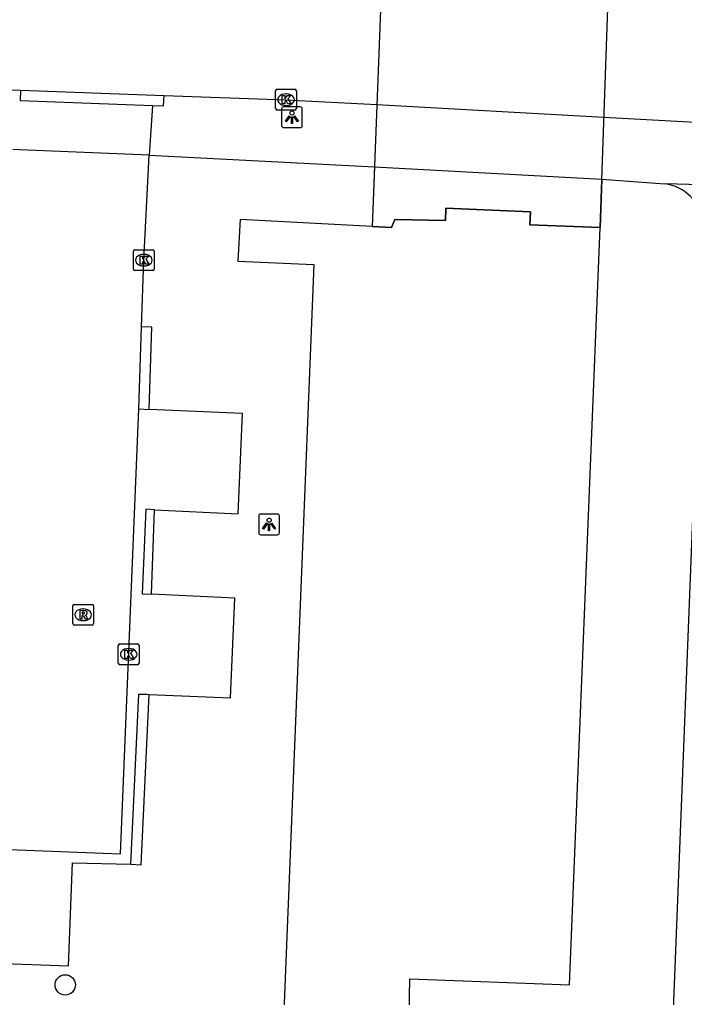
# Model space of a CAD drawing. Extents: x 160077 to 160945, y 386481 to 387498.
# Drawn here: x 160852.3 to 160884.28, y 386556.02 to 386603.05 of the extents above; entities that cross this region are included whole.
import ezdxf

# ---------------------------------------------------------------- set-up
doc = ezdxf.new("R2010")
doc.units = 0
for name, color, linetype in [('IMGEO_Boom', 7, 'Continuous'), ('IMGEO_Kolk', 7, 'Continuous'), ('IMGEO_Lichtpunt', 7, 'Continuous'), ('IMGEO_Pand', 7, 'Continuous'), ('IMGEO_Pand_overbouw', 7, 'Continuous'), ('IMGEO_Rijbaan_lokaal_open', 7, 'Continuous'), ('IMGEO_Rioolput', 7, 'Continuous'), ('IMGEO_Voetpad_open', 7, 'Continuous')]:
    doc.layers.add(name, color=color, linetype=linetype)

msp = doc.modelspace()

# ---------------------------------------------------------------- linework, layer by layer
at = {"layer": 'IMGEO_Boom'}
msp.add_circle((160854.495, 386556.623), 0.489, dxfattribs=at)
at = {"layer": 'IMGEO_Kolk'}
for p, q in [((160864.689, 386599.695), (160865.541, 386599.695)), ((160864.614, 386598.769), (160864.614, 386599.621)), ((160865.102, 386599.475), (160865.127, 386599.475)), ((160865.615, 386599.621), (160865.615, 386598.769)), ((160865.125, 386598.915), (160865.1, 386598.915)), ((160865.541, 386598.695), (160864.689, 386598.695)), ((160857.775, 386591.052), (160857.775, 386591.904)), ((160857.85, 386591.978), (160858.702, 386591.978)), ((160858.263, 386591.758), (160858.288, 386591.758)), ((160858.776, 386591.904), (160858.776, 386591.052)), ((160858.702, 386590.978), (160857.85, 386590.978)), ((160858.286, 386591.198), (160858.261, 386591.198)), ((160857.048, 386572.098), (160857.048, 386572.95)), ((160857.123, 386573.024), (160857.975, 386573.024)), ((160858.049, 386572.95), (160858.049, 386572.098)), ((160857.536, 386572.804), (160857.561, 386572.804)), ((160857.975, 386572.024), (160857.123, 386572.024)), ((160857.559, 386572.244), (160857.534, 386572.244))]:
    msp.add_line(p, q, dxfattribs=at)
for points in [[(160864.689, 386599.695), (160865.541, 386599.695)], [(160864.614, 386598.769), (160864.614, 386599.621)], [(160864.935, 386599.395), (160865.058, 386599.395), (160865.058, 386599.244), (160865.188, 386599.395), (160865.352, 386599.395), (160865.206, 386599.244), (160865.359, 386598.995), (160865.207, 386598.995), (160865.122, 386599.159), (160865.058, 386599.092), (160865.058, 386598.995), (160864.935, 386598.995), (160864.935, 386599.395)], [(160865.615, 386599.621), (160865.615, 386598.769)], [(160865.541, 386598.695), (160864.689, 386598.695)], [(160857.775, 386591.052), (160857.775, 386591.904)], [(160857.85, 386591.978), (160858.702, 386591.978)], [(160858.776, 386591.904), (160858.776, 386591.052)], [(160858.096, 386591.678), (160858.219, 386591.678), (160858.219, 386591.527), (160858.349, 386591.678), (160858.513, 386591.678), (160858.367, 386591.527), (160858.52, 386591.278), (160858.368, 386591.278), (160858.283, 386591.442), (160858.219, 386591.375), (160858.219, 386591.278), (160858.096, 386591.278), (160858.096, 386591.678)], [(160858.702, 386590.978), (160857.85, 386590.978)], [(160857.048, 386572.098), (160857.048, 386572.95)], [(160857.123, 386573.024), (160857.975, 386573.024)], [(160858.049, 386572.95), (160858.049, 386572.098)], [(160857.369, 386572.724), (160857.492, 386572.724), (160857.492, 386572.573), (160857.622, 386572.724), (160857.786, 386572.724), (160857.64, 386572.573), (160857.793, 386572.324), (160857.641, 386572.324), (160857.556, 386572.488), (160857.492, 386572.421), (160857.492, 386572.324), (160857.369, 386572.324), (160857.369, 386572.724)], [(160857.975, 386572.024), (160857.123, 386572.024)]]:
    msp.add_lwpolyline(points, dxfattribs=at)
for centre, start, end in [((160864.691, 386599.619), 91.552, 178.448), ((160864.691, 386599.619), 91.552, 178.448), ((160865.539, 386599.619), 1.552, 88.448), ((160865.539, 386599.619), 1.552, 88.448), ((160864.691, 386598.771), 181.552, 268.448), ((160864.691, 386598.771), 181.552, 268.448), ((160865.539, 386598.771), 271.552, 358.448), ((160865.539, 386598.771), 271.552, 358.448), ((160857.852, 386591.902), 91.552, 178.448), ((160857.852, 386591.902), 91.552, 178.448), ((160858.7, 386591.902), 1.552, 88.448), ((160858.7, 386591.902), 1.552, 88.448), ((160857.852, 386591.054), 181.552, 268.448), ((160857.852, 386591.054), 181.552, 268.448), ((160858.7, 386591.054), 271.552, 358.448), ((160858.7, 386591.054), 271.552, 358.448), ((160857.125, 386572.948), 91.552, 178.448), ((160857.125, 386572.948), 91.552, 178.448), ((160857.973, 386572.948), 1.552, 88.448), ((160857.973, 386572.948), 1.552, 88.448), ((160857.125, 386572.1), 181.552, 268.448), ((160857.125, 386572.1), 181.552, 268.448), ((160857.973, 386572.1), 271.552, 358.448), ((160857.973, 386572.1), 271.552, 358.448)]:
    msp.add_arc(centre, 0.0765, start, end, dxfattribs=at)
for centre, major_axis, ratio, start_param, end_param in [((160865.101, 386599.195), (-0.387, 0.002), 0.722429, 4.712389, 7.853982), ((160865.126, 386599.195), (-0.39, 0.002), 0.717154, 1.570796, 4.712389), ((160858.262, 386591.478), (-0.387, 0.002), 0.722429, 4.712389, 7.853982), ((160858.287, 386591.478), (-0.39, 0.002), 0.717154, 1.570796, 4.712389), ((160857.535, 386572.524), (-0.387, 0.002), 0.722429, 4.712389, 7.853982), ((160857.56, 386572.524), (-0.39, 0.002), 0.717154, 1.570796, 4.712389)]:
    msp.add_ellipse(centre, major_axis=major_axis, ratio=ratio, start_param=start_param, end_param=end_param, dxfattribs=at)
at = {"layer": 'IMGEO_Lichtpunt'}
for p, q in [((160864.899, 386598.757), (160864.899, 386597.95)), ((160864.899, 386598.757), (160864.899, 386597.95)), ((160865.801, 386598.852), (160864.993, 386598.852)), ((160865.801, 386598.852), (160864.993, 386598.852)), ((160865.895, 386597.95), (160865.895, 386598.757)), ((160865.895, 386597.95), (160865.895, 386598.757)), ((160864.993, 386597.856), (160865.801, 386597.856)), ((160864.993, 386597.856), (160865.801, 386597.856)), ((160863.803, 386579.175), (160863.803, 386578.368)), ((160863.803, 386579.175), (160863.803, 386578.368)), ((160864.705, 386579.27), (160863.897, 386579.27)), ((160864.705, 386579.27), (160863.897, 386579.27)), ((160864.799, 386578.368), (160864.799, 386579.175)), ((160864.799, 386578.368), (160864.799, 386579.175)), ((160863.897, 386578.274), (160864.705, 386578.274)), ((160863.897, 386578.274), (160864.705, 386578.274))]:
    msp.add_line(p, q, dxfattribs=at)
for points in [[(160865.273, 386598.421), (160865.312, 386598.393), (160865.124, 386598.131), (160865.086, 386598.158), (160865.273, 386598.421)], [(160865.375, 386598.373), (160865.422, 386598.373), (160865.422, 386598.051), (160865.375, 386598.051), (160865.375, 386598.373)], [(160865.485, 386598.393), (160865.523, 386598.42), (160865.71, 386598.158), (160865.671, 386598.13), (160865.485, 386598.393)], [(160864.177, 386578.839), (160864.216, 386578.811), (160864.028, 386578.549), (160863.99, 386578.576), (160864.177, 386578.839)], [(160864.279, 386578.791), (160864.326, 386578.791), (160864.326, 386578.469), (160864.279, 386578.469), (160864.279, 386578.791)], [(160864.389, 386578.811), (160864.427, 386578.838), (160864.614, 386578.576), (160864.575, 386578.548), (160864.389, 386578.811)]]:
    msp.add_lwpolyline(points, dxfattribs=at)
for centre in [(160865.398, 386598.555), (160864.302, 386578.973)]:
    msp.add_circle(centre, 0.0994, dxfattribs=at)
for centre, start, end in [((160864.993, 386598.757), 90, 180), ((160864.993, 386598.757), 90, 180), ((160865.801, 386598.757), 0, 90), ((160865.801, 386598.757), 0, 90), ((160864.993, 386597.95), 180, 270), ((160864.993, 386597.95), 180, 270), ((160865.801, 386597.95), 270, 0), ((160865.801, 386597.95), 270, 360), ((160863.897, 386579.175), 90, 180), ((160863.897, 386579.175), 90, 180), ((160864.705, 386579.175), 0, 90), ((160864.705, 386579.175), 0, 90), ((160863.897, 386578.368), 180, 270), ((160863.897, 386578.368), 180, 270), ((160864.705, 386578.368), 270, 0), ((160864.705, 386578.368), 270, 360)]:
    msp.add_arc(centre, 0.0946, start, end, dxfattribs=at)
at = {"layer": 'IMGEO_Pand'}
for points in [[(160880.217, 386593.043), (160876.843, 386593.179), (160876.867, 386593.805), (160872.804, 386593.984), (160872.781, 386593.382), (160870.344, 386593.439), (160870.195, 386593.043), (160869.261, 386593.092)], [(160869.261, 386593.092), (160862.906, 386593.429), (160862.797, 386591.426), (160866.452, 386591.273), (160864.946, 386553.74)], [(160871.01, 386553.55), (160871.072, 386556.918), (160878.753, 386556.626), (160880.217, 386593.043)]]:
    msp.add_lwpolyline(points, dxfattribs=at)
at = {"layer": 'IMGEO_Pand_overbouw'}
msp.add_lwpolyline([(160880.816, 386610.048), (160879.968, 386610.077), (160879.979, 386610.396), (160877.561, 386610.481), (160877.531, 386609.622), (160873.453, 386609.764), (160873.483, 386610.623), (160872.284, 386610.665), (160872.273, 386610.346), (160871.314, 386610.368), (160871.325, 386610.699), (160870.125, 386610.74), (160870.333, 386616.692), (160869.259, 386616.749), (160868.933, 386610.495), (160869.884, 386609.345), (160869.261, 386593.092), (160870.195, 386593.043), (160870.344, 386593.439), (160872.781, 386593.382), (160872.804, 386593.984), (160876.867, 386593.805), (160876.843, 386593.179), (160880.217, 386593.043)], close=True, dxfattribs=at)
at = {"layer": 'IMGEO_Rijbaan_lokaal_open'}
for points in [[(160823.509, 386600.971), (160826.239, 386600.688), (160835.294, 386600.312), (160841.424, 386600.043), (160845.52, 386599.892), (160852.345, 386599.655)], [(160852.345, 386599.655), (160859.246, 386599.397)], [(160859.246, 386599.397), (160865.111, 386599.197), (160869.486, 386598.961), (160880.404, 386598.355), (160884.495, 386598.128), (160889.669, 386597.972), (160896.138, 386597.725), (160905.909, 386597.353)], [(160858.529, 386596.534), (160852.303, 386596.78), (160851.973, 386596.807)], [(160858.157, 386588.265), (160858.275, 386591.475), (160858.529, 386596.534)], [(160858.033, 386584.327), (160858.157, 386588.265)], [(160821.467, 386558.756), (160821.66, 386564.105), (160850.118, 386563.2), (160857.153, 386562.921), (160858.033, 386584.327)]]:
    msp.add_lwpolyline(points, dxfattribs=at)
at = {"layer": 'IMGEO_Rioolput'}
for p, q in [((160854.857, 386573.998), (160854.857, 386574.85)), ((160854.932, 386574.924), (160855.784, 386574.924)), ((160855.858, 386574.85), (160855.858, 386573.998)), ((160855.345, 386574.704), (160855.37, 386574.704)), ((160855.784, 386573.924), (160854.932, 386573.924)), ((160855.368, 386574.144), (160855.343, 386574.144))]:
    msp.add_line(p, q, dxfattribs=at)
for points in [[(160854.857, 386573.998), (160854.857, 386574.85)], [(160854.932, 386574.924), (160855.784, 386574.924)], [(160855.858, 386574.85), (160855.858, 386573.998)], [(160855.446, 386574.622), (160855.194, 386574.624), (160855.194, 386574.224)], [(160855.194, 386574.224), (160855.318, 386574.224), (160855.318, 386574.386), (160855.329, 386574.386)], [(160855.372, 386574.543), (160855.318, 386574.543), (160855.318, 386574.462)], [(160855.318, 386574.462), (160855.37, 386574.462)], [(160855.376, 386574.357), (160855.447, 386574.224), (160855.587, 386574.224), (160855.522, 386574.35)], [(160855.784, 386573.924), (160854.932, 386573.924)]]:
    msp.add_lwpolyline(points, dxfattribs=at)
for centre, radius, start, end in [((160854.934, 386574.848), 0.0765, 91.552, 178.448), ((160854.934, 386574.848), 0.0765, 91.552, 178.448), ((160855.782, 386574.848), 0.0765, 1.552, 88.448), ((160855.782, 386574.848), 0.0765, 1.552, 88.448), ((160855.328, 386574.333), 0.0533, 26.0293, 88.6989), ((160855.354, 386574.651), 0.19, 274.7715, 282.9687), ((160855.378, 386574.447), 0.0964, 77.0061, 93.1865), ((160855.392, 386574.504), 0.0378, 276.6634, 79.6772), ((160855.445, 386574.512), 0.109, 350.3612, 89.416), ((160855.443, 386574.512), 0.112, 277.5842, 350.9817), ((160855.427, 386574.297), 0.108, 29.5134, 73.7905), ((160854.934, 386574), 0.0765, 181.552, 268.448), ((160854.934, 386574), 0.0765, 181.552, 268.448), ((160855.782, 386574), 0.0765, 271.552, 358.448), ((160855.782, 386574), 0.0765, 271.552, 358.448)]:
    msp.add_arc(centre, radius, start, end, dxfattribs=at)
for centre, major_axis, ratio, start_param, end_param in [((160855.344, 386574.424), (-0.387, 0.002), 0.722429, 4.712389, 7.853982), ((160855.369, 386574.424), (-0.39, 0.002), 0.717154, 1.570796, 4.712389)]:
    msp.add_ellipse(centre, major_axis=major_axis, ratio=ratio, start_param=start_param, end_param=end_param, dxfattribs=at)
at = {"layer": 'IMGEO_Voetpad_open'}
for points in [[(160852.345, 386599.655), (160852.327, 386599.156), (160858.696, 386598.918)], [(160858.696, 386598.918), (160859.228, 386598.898), (160859.246, 386599.397)], [(160858.696, 386598.918), (160858.529, 386596.534)], [(160858.529, 386596.534), (160869.371, 386595.961)], [(160869.371, 386595.961), (160869.261, 386593.092)], [(160869.371, 386595.961), (160880.299, 386595.369)], [(160880.299, 386595.369), (160880.217, 386593.043)], [(160880.299, 386595.369), (160883.337, 386595.156)], [(160890.254, 386594.937), (160890.25, 386594.956), (160883.337, 386595.156)], [(160885.22, 386593.325), (160883.632, 386552.98), (160871.01, 386553.55)], [(160858.532, 386584.304), (160858.656, 386588.25), (160858.157, 386588.265)], [(160858.033, 386584.327), (160858.532, 386584.304)], [(160858.793, 386579.47), (160862.805, 386579.28), (160863.017, 386584.102), (160858.532, 386584.304)], [(160858.793, 386579.47), (160858.373, 386579.506), (160858.19, 386575.438), (160858.642, 386575.41)], [(160858.642, 386575.41), (160858.793, 386579.47)], [(160858.528, 386570.596), (160862.449, 386570.429), (160862.654, 386575.228), (160858.642, 386575.41)], [(160857.654, 386562.426), (160858.029, 386570.609), (160858.416, 386570.601), (160858.528, 386570.596)], [(160857.654, 386562.426), (160858.153, 386562.404), (160858.528, 386570.596)], [(160821.467, 386558.756), (160850.219, 386557.708), (160854.657, 386557.548), (160854.846, 386562.495), (160857.654, 386562.426)]]:
    msp.add_lwpolyline(points, dxfattribs=at)
msp.add_arc((160882.993, 386592.919), 2.264, 10.3438, 81.2605, dxfattribs=at)

doc.saveas('drawing.dxf')
